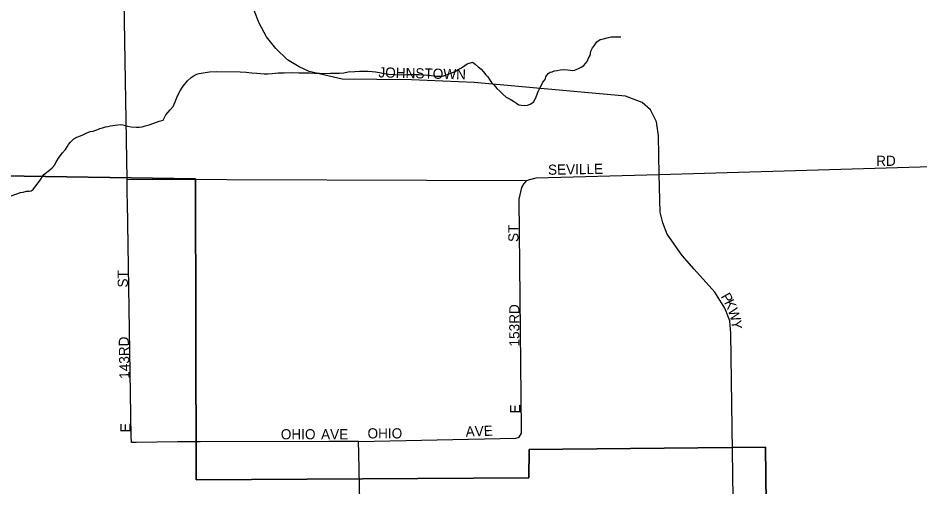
# Model space of a CAD drawing. Extents: x 2010165 to 2382125, y 1060529 to 1407316.
# Drawn here: x 2219834 to 2224273, y 1251153 to 1253462 of the extents above; entities that cross this region are included whole.
import ezdxf

# ---------------------------------------------------------------- set-up
doc = ezdxf.new("R2010")
doc.units = 0
for name, color, linetype in [('GM_X_City_Street', 7, 'Continuous'), ('GM_X_City_Street_Text', 7, 'Continuous'), ('GM_X_Corporation', 7, 'Continuous'), ('GM_X_County_ROW', 7, 'Continuous'), ('GM_X_Minor_River', 7, 'Continuous')]:
    doc.layers.add(name, color=color, linetype=linetype)

msp = doc.modelspace()

# ---------------------------------------------------------------- linework, layer by layer
at = {"layer": 'GM_X_City_Street'}
for points in [[(2220371.3, 1252606.7), (2220370.7, 1252644.5), (2220370.3, 1252669.8), (2220323.4, 1255488.9)], [(2223355.9, 1250983.9), (2223341.9, 1251909.4), (2223337.1, 1251971.4), (2223313.4, 1252034.7), (2223263.2, 1252112.4), (2223162, 1252225.6), (2223102.4, 1252293.6), (2223029.7, 1252398.5), (2223007.1, 1252453.3), (2222995.2, 1252506.9), (2222989, 1252692), (2222986.5, 1252882.2), (2222976.3, 1252950.6), (2222947.2, 1253010.2), (2222906.4, 1253047.3), (2222824.7, 1253078.2), (2222079.5, 1253145.5), (2221770.6, 1253158.2), (2221428.7, 1253162), (2221267.2, 1253200), (2221217.1, 1253222.3), (2221160, 1253257.1), (2221102.6, 1253312.3), (2221056.3, 1253369.2), (2221019.9, 1253436.8), (2220995.4, 1253500.3)], [(2222352.1, 1252667.5), (2222353.5, 1252668), (2222383.4, 1252675.2), (2222989, 1252692), (2225057.7, 1252752.1)], [(2222312.1, 1251437.1), (2222300.8, 1252571.3), (2222314, 1252627.8), (2222325, 1252647.2), (2222328.1, 1252651), (2222337.6, 1252662.4), (2222352.1, 1252667.5)], [(2220372.2, 1252554.3), (2220371.5, 1252592.8), (2220371.3, 1252606.7)], [(2220415.1, 1251372.6), (2220391.8, 1251372.3), (2220391.3, 1251403.3), (2220372.2, 1252554.3)], [(2221510.1, 1251378), (2222284.6, 1251394), (2222295.2, 1251396.8), (2222300.5, 1251398.3), (2222312.3, 1251418.6), (2222312.1, 1251437.1)], [(2220677.2, 1251376), (2220670.4, 1251375.9), (2220618.8, 1251375.3), (2220415.1, 1251372.6)], [(2220729.6, 1251376.1), (2220677.2, 1251376)], [(2221463.3, 1251378), (2221362.8, 1251378), (2220729.6, 1251376.1)], [(2221511.2, 1251319.9), (2221510.1, 1251378), (2221463.3, 1251378)], [(2221541.8, 1249800.3), (2221511.2, 1251319.9)]]:
    msp.add_lwpolyline(points, dxfattribs=at)
at = {"layer": 'GM_X_Corporation'}
for points in [[(2230213.6, 1260820.7), (2230244.1, 1258152.1), (2230264.6, 1255472.3), (2227563.8, 1255436.6), (2227587.8, 1252957.6), (2228523, 1252514.5), (2228547.7, 1249915), (2227849.2, 1249895.5), (2227869.5, 1248852), (2225087.4, 1248832.5), (2224248.1, 1248816.7), (2224193.9, 1250800.4), (2223519.1, 1250795.4), (2223512.6, 1251349.5), (2222349.3, 1251337.7), (2222348.4, 1251199.2), (2220710.5, 1251189), (2220707, 1252670.6), (2219651.3, 1252687.4)], [(2219651.3, 1252687.4), (2220707, 1252670.6), (2220710.5, 1251189), (2222348.4, 1251199.2), (2222349.3, 1251337.7), (2223512.6, 1251349.5), (2223519.1, 1250795.4), (2224193.9, 1250800.4), (2224248.1, 1248816.7), (2220282.2, 1248741.9), (2219670.9, 1248714.4)]]:
    msp.add_lwpolyline(points, dxfattribs=at)
at = {"layer": 'GM_X_County_ROW'}
msp.add_lwpolyline([(2220370.3, 1252669.8), (2222337.6, 1252662.4)], dxfattribs=at)
at = {"layer": 'GM_X_Minor_River'}
for points in [[(2222176.7, 1253131.7), (2222191, 1253115.9), (2222205.3, 1253102), (2222219.6, 1253088.2), (2222235.9, 1253072.3), (2222256.1, 1253062.6), (2222272.4, 1253052.8), (2222286.6, 1253042.9), (2222298.7, 1253035.1), (2222312.8, 1253033.3), (2222326.9, 1253031.5), (2222340.9, 1253033.7), (2222354.9, 1253037.9), (2222372.8, 1253050.2), (2222384.5, 1253074.5), (2222394.1, 1253100.8), (2222403.8, 1253121), (2222411.6, 1253135.2), (2222417.4, 1253147.3), (2222429.3, 1253159.6), (2222431, 1253173.6), (2222442.8, 1253189.9), (2222452.8, 1253196.1), (2222462.8, 1253198.2), (2222474.7, 1253202.4), (2222486.8, 1253204.6), (2222502.8, 1253206.8), (2222520.8, 1253209.1), (2222538.9, 1253207.4), (2222551, 1253205.5), (2222563.1, 1253203.7), (2222573.1, 1253205.9), (2222589, 1253212.1), (2222605, 1253220.4), (2222618.9, 1253228.6), (2222634.6, 1253249), (2222642.4, 1253265.1), (2222650.2, 1253277.3), (2222653.9, 1253299.5), (2222661.7, 1253315.6), (2222669.5, 1253325.8), (2222683.3, 1253346.1), (2222699.2, 1253356.4), (2222715.1, 1253360.6), (2222733.1, 1253364.9), (2222753.2, 1253369.2), (2222773.2, 1253369.5), (2222785.3, 1253369.7), (2222799.3, 1253369.9), (2222801.3, 1253369.9)], [(2220122.5, 1252876.5), (2220140.4, 1252882.8), (2220152.4, 1252887), (2220168.3, 1252895.3), (2220188.3, 1252903.6), (2220204.3, 1252905.8), (2220216.3, 1252910), (2220226.3, 1252914.2), (2220236.2, 1252918.4), (2220250.2, 1252922.6), (2220264.2, 1252926.8), (2220276.2, 1252929), (2220288.2, 1252931.2), (2220312.3, 1252935.6), (2220338.3, 1252937.9), (2220350.4, 1252936.1), (2220372.6, 1252930.4), (2220390.7, 1252926.7), (2220414.9, 1252925), (2220430.9, 1252925.2), (2220444.9, 1252927.5), (2220458.9, 1252931.7), (2220478.9, 1252936), (2220502.9, 1252944.4), (2220528.8, 1252954.8), (2220548.9, 1252959.1), (2220560.5, 1252985.4), (2220582.2, 1253009.8), (2220598, 1253026.1), (2220607.6, 1253050.4), (2220619.2, 1253078.7), (2220632.8, 1253107), (2220646.5, 1253127.3), (2220668.2, 1253153.8), (2220686, 1253170.1), (2220699.9, 1253180.3), (2220713.8, 1253186.6), (2220725.8, 1253188.8), (2220745.8, 1253193.1), (2220775.9, 1253197.5), (2220810, 1253200), (2220926.5, 1253197.7), (2220956.7, 1253196.2), (2220984.8, 1253192.6), (2221009, 1253190.9), (2221027.1, 1253189.2), (2221045.2, 1253187.4), (2221063.2, 1253187.7), (2221085.3, 1253190), (2221113.4, 1253192.4), (2221143.5, 1253192.9), (2221185.6, 1253193.5), (2221215.8, 1253191.9), (2221241.9, 1253192.3), (2221268, 1253192.7), (2221292.1, 1253191), (2221318.2, 1253191.4), (2221346.4, 1253189.8), (2221372.4, 1253190.2), (2221396.5, 1253190.6), (2221416.6, 1253190.9), (2221436.7, 1253193.2), (2221458.7, 1253197.5), (2221490.8, 1253200), (2221514.9, 1253200.3), (2221539, 1253200.7), (2221557, 1253201), (2221577.1, 1253199.3), (2221593.2, 1253197.5), (2221613.4, 1253193.8), (2221635.5, 1253190.1), (2221657.7, 1253186.4), (2221683.8, 1253184.8), (2221709.9, 1253183.1), (2221750.1, 1253183.7), (2221780.2, 1253184.2), (2221808.3, 1253184.6), (2221830.4, 1253182.9), (2221850.5, 1253181.2), (2221866.6, 1253179.4), (2221880.7, 1253177.6), (2221892.8, 1253175.8), (2221906.9, 1253176), (2221920.9, 1253176.2), (2221938.9, 1253180.5), (2221958.9, 1253188.8), (2221984.8, 1253199.2), (2222000.7, 1253209.5), (2222016.6, 1253217.8), (2222032.5, 1253228.1), (2222044.4, 1253236.3), (2222070.4, 1253244.7), (2222084.6, 1253234.8), (2222098.9, 1253223), (2222113.1, 1253211.1), (2222125.4, 1253197.3), (2222135.7, 1253183.4), (2222145.9, 1253173.5), (2222154.1, 1253159.5), (2222164.4, 1253145.6), (2222176.7, 1253131.7)], [(2219799.9, 1252586.5), (2219845.8, 1252603.2), (2219859.8, 1252605.4), (2219875.8, 1252609.7), (2219887.8, 1252609.9), (2219897.8, 1252612), (2219907.8, 1252618.2), (2219921.5, 1252636.5), (2219939.3, 1252658.8), (2219960.8, 1252691.3), (2219988.6, 1252713.8), (2220002.4, 1252724.1), (2220014.2, 1252740.3), (2220022, 1252754.5), (2220035.7, 1252776.8), (2220053.4, 1252799.2), (2220067.2, 1252815.4), (2220075.1, 1252827.6), (2220082.9, 1252839.8), (2220092.7, 1252852), (2220108.5, 1252868.3), (2220122.5, 1252876.5)]]:
    msp.add_lwpolyline(points, dxfattribs=at)

# ---------------------------------------------------------------- texts
at = {"layer": 'GM_X_City_Street_Text'}
for s, rotation, p in [('JOHNSTOWN', 358.6524, (2221607.2, 1253170.1)), ('RD', 0, (2224057.7, 1252734.5)), ('SEVILLE', 1.0225, (2222442.8, 1252690.5)), ('ST', 90, (2222297.1, 1252359.9)), ('ST', 90, (2220374.3, 1252135.5)), ('P', 299.2536, (2223291.3, 1252092.1)), ('K', 296.2425, (2223308.2, 1252062)), ('153RD', 90, (2222301.5, 1251845.1)), ('W', 287.999, (2223327, 1252024.3)), ('Y', 276.0651, (2223344.1, 1251972.6)), ('143RD', 91.1452, (2220383.1, 1251686.5)), ('E', 90, (2222305.9, 1251515.1)), ('E', 90, (2220387.5, 1251422.7)), ('AVE', 1.9814, (2222037.8, 1251401.3)), ('OHIO', 0, (2221127.3, 1251388.1)), ('AVE', 0, (2221325.3, 1251388.1)), ('OHIO', 0, (2221554.1, 1251392.5))]:
    msp.add_text(s, height=50, rotation=rotation, dxfattribs=at).set_placement(p)

doc.saveas('drawing.dxf')
